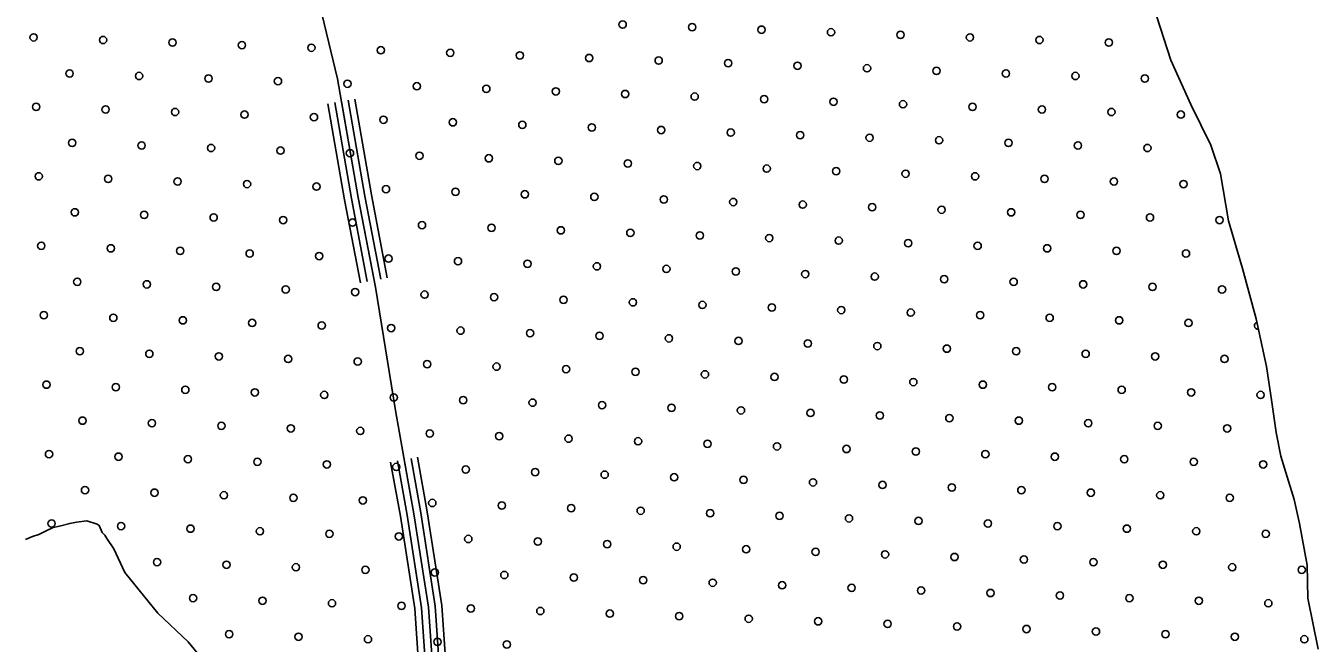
# Model space of a CAD drawing. Extents: x 1788175 to 1969470, y 584502 to 738744.
# Drawn here: x 1808231 to 1811982, y 720508 to 722300 of the extents above; entities that cross this region are included whole.
import ezdxf

# ---------------------------------------------------------------- set-up
doc = ezdxf.new("R2010")
doc.units = 0
for name, color, linetype in [('DESIGN - SCRATCH - User 1', 7, 'Continuous'), ('DESIGN - TRAFFIC CONTROL PERMANENT - Pavement Marking Text', 7, 'Continuous'), ('DESIGN - TRANSPORTATION - Edge of Traveled Way', 7, 'Continuous'), ('SURVEY - DRAINAGE - Natural Features', 7, 'Continuous')]:
    doc.layers.add(name, color=color, linetype=linetype)

msp = doc.modelspace()

# ---------------------------------------------------------------- linework, layer by layer
at = {"layer": 'DESIGN - SCRATCH - User 1'}
for points in [[(1811698.3, 721870.4), (1811670.3, 721954.5), (1811612.3, 722072.6), (1811554.3, 722200.7), (1811514.3, 722326.8)], [(1811982.2, 720490.9), (1811952.2, 720639), (1811950.2, 720735.2), (1811928.2, 720855.3), (1811912.2, 720925.4), (1811888.2, 721003.5), (1811874.2, 721051.5), (1811860.2, 721119.6), (1811848.2, 721207.7), (1811832.2, 721311.8), (1811802.2, 721450), (1811762.2, 721596.1), (1811722.3, 721734.3), (1811698.3, 721870.4)], [(1808230.3, 720809.6), (1808250.3, 720817.6), (1808268.3, 720823.7), (1808288.2, 720833.7), (1808310.2, 720843.7), (1808328.2, 720847.8), (1808358.2, 720855.8), (1808378.2, 720859.9), (1808408.2, 720863.9), (1808438.2, 720854), (1808444.2, 720850), (1808452.2, 720829.9), (1808460.1, 720821.9), (1808466.1, 720811.9)], [(1808466.1, 720811.9), (1808486.1, 720781.9), (1808518.1, 720713.9), (1808614.1, 720595.9), (1808702, 720511.9), (1808784, 720411.8)]]:
    msp.add_lwpolyline(points, dxfattribs=at)
at = {"layer": 'DESIGN - TRAFFIC CONTROL PERMANENT - Pavement Marking Text'}
for centre in [(1809963.3, 722304.2), (1808253.4, 722266.9), (1810164.9, 722296.7), (1810366.6, 722289.3), (1810568.2, 722281.8), (1810769.8, 722274.3), (1810971.4, 722266.9), (1808455, 722259.4), (1808656.6, 722251.9), (1808858.2, 722244.5), (1809059.8, 722237), (1809261.4, 722229.5), (1811173, 722259.4), (1811374.6, 722251.9), (1809463, 722222.1), (1809664.7, 722214.6), (1809866.3, 722207.1), (1810067.9, 722199.7), (1810269.5, 722192.2), (1808357.9, 722162.3), (1808559.5, 722154.9), (1810471.1, 722184.7), (1810672.7, 722177.3), (1810874.3, 722169.8), (1811075.9, 722162.3), (1811277.5, 722154.9), (1808761.1, 722147.4), (1808962.8, 722139.9), (1809164.4, 722132.5), (1809366, 722125), (1809567.6, 722117.5), (1811479.1, 722147.4), (1809769.2, 722110.1), (1809970.8, 722102.6), (1810172.4, 722095.1), (1810374, 722087.6), (1810575.6, 722080.2), (1808260.8, 722065.2), (1808462.5, 722057.8), (1808664.1, 722050.3), (1808865.7, 722042.8), (1810777.2, 722072.7), (1810978.9, 722065.2), (1811180.5, 722057.8), (1811382.1, 722050.3), (1811583.7, 722042.8), (1809067.3, 722035.4), (1809268.9, 722027.9), (1809470.5, 722020.4), (1809672.1, 722013), (1809873.7, 722005.5), (1810075.3, 721998), (1810277, 721990.6), (1810478.6, 721983.1), (1810680.2, 721975.6), (1810881.8, 721968.2), (1808365.4, 721960.7), (1808567, 721953.2), (1808768.6, 721945.8), (1808970.2, 721938.3), (1809171.8, 721930.8), (1811083.4, 721960.7), (1811285, 721953.2), (1811486.6, 721945.8), (1809373.4, 721923.4), (1809575, 721915.9), (1809776.7, 721908.4), (1809978.3, 721901), (1810179.9, 721893.5), (1808268.3, 721863.6), (1808469.9, 721856.2), (1810381.5, 721886), (1810583.1, 721878.6), (1810784.7, 721871.1), (1810986.3, 721863.6), (1811187.9, 721856.2), (1808671.5, 721848.7), (1808873.1, 721841.2), (1809074.8, 721833.8), (1809276.4, 721826.3), (1809478, 721818.8), (1811389.5, 721848.7), (1811591.2, 721841.2), (1809679.6, 721811.4), (1809881.2, 721803.9), (1810082.8, 721796.4), (1810284.4, 721789), (1810486, 721781.5), (1808372.9, 721759.1), (1808574.5, 721751.6), (1808776.1, 721744.2), (1810687.6, 721774), (1810889.2, 721766.6), (1811090.9, 721759.1), (1811292.5, 721751.6), (1811494.1, 721744.2), (1808977.7, 721736.7), (1809179.3, 721729.2), (1809380.9, 721721.8), (1809582.5, 721714.3), (1809784.1, 721706.8), (1811695.7, 721736.7), (1809985.7, 721699.4), (1810187.3, 721691.9), (1810389, 721684.4), (1810590.6, 721677), (1810792.2, 721669.5), (1808275.8, 721662), (1808477.4, 721654.6), (1808679, 721647.1), (1808880.6, 721639.6), (1809082.2, 721632.2), (1810993.8, 721662), (1811195.4, 721654.6), (1811397, 721647.1), (1811598.6, 721639.6), (1809283.8, 721624.7), (1809485.4, 721617.2), (1809687.1, 721609.8), (1809888.7, 721602.3), (1810090.3, 721594.8), (1808380.3, 721557.5), (1810291.9, 721587.4), (1810493.5, 721579.9), (1810695.1, 721572.4), (1810896.7, 721565), (1811098.3, 721557.5), (1808581.9, 721550), (1808783.5, 721542.6), (1808985.2, 721535.1), (1809186.8, 721527.6), (1809388.4, 721520.2), (1811299.9, 721550), (1811501.5, 721542.6), (1811703.2, 721535.1), (1809590, 721512.7), (1809791.6, 721505.2), (1809993.2, 721497.8), (1810194.8, 721490.3), (1810396.4, 721482.8), (1808283.2, 721460.4), (1808484.9, 721453), (1808686.5, 721445.5), (1810598, 721475.4), (1810799.6, 721467.9), (1811001.3, 721460.4), (1811202.9, 721453), (1811404.5, 721445.5), (1808888.1, 721438), (1809089.7, 721430.5), (1809291.3, 721423.1), (1809492.9, 721415.6), (1809694.5, 721408.1), (1811606.1, 721438), (1809896.1, 721400.7), (1810097.7, 721393.2), (1810299.4, 721385.7), (1810501, 721378.3), (1810702.6, 721370.8), (1808387.8, 721355.9), (1808589.4, 721348.4), (1808791, 721340.9), (1808992.6, 721333.5), (1810904.2, 721363.3), (1811105.8, 721355.9), (1811307.4, 721348.4), (1811509, 721340.9), (1811710.6, 721333.5), (1809194.2, 721326), (1809395.8, 721318.5), (1809597.4, 721311.1), (1809799.1, 721303.6), (1810000.7, 721296.1), (1808290.7, 721258.8), (1808492.3, 721251.3), (1810202.3, 721288.7), (1810403.9, 721281.2), (1810605.5, 721273.7), (1810807.1, 721266.3), (1811008.7, 721258.8), (1811210.3, 721251.3), (1808693.9, 721243.9), (1808895.5, 721236.4), (1809097.2, 721228.9), (1809298.8, 721221.5), (1809500.4, 721214), (1811411.9, 721243.9), (1811613.6, 721236.4), (1811815.2, 721228.9), (1809702, 721206.5), (1809903.6, 721199.1), (1810105.2, 721191.6), (1810306.8, 721184.1), (1810508.4, 721176.7), (1808395.3, 721154.3), (1808596.9, 721146.8), (1808798.5, 721139.3), (1810710, 721169.2), (1810911.7, 721161.7), (1811113.3, 721154.3), (1811314.9, 721146.8), (1811516.5, 721139.3), (1809000.1, 721131.9), (1809201.7, 721124.4), (1809403.3, 721116.9), (1809604.9, 721109.5), (1809806.5, 721102), (1811718.1, 721131.9), (1810008.1, 721094.5), (1810209.7, 721087.1), (1810411.4, 721079.6), (1810613, 721072.1), (1810814.6, 721064.7), (1808298.2, 721057.2), (1808499.8, 721049.7), (1808701.4, 721042.3), (1808903, 721034.8), (1809104.6, 721027.3), (1811016.2, 721057.2), (1811217.8, 721049.7), (1811419.4, 721042.3), (1811621, 721034.8), (1811822.6, 721027.3), (1809306.2, 721019.9), (1809507.8, 721012.4), (1809709.5, 721004.9), (1809911.1, 720997.5), (1810112.7, 720990), (1808402.7, 720952.7), (1810314.3, 720982.5), (1810515.9, 720975.1), (1810717.5, 720967.6), (1810919.1, 720960.1), (1811120.7, 720952.7), (1808604.3, 720945.2), (1808805.9, 720937.7), (1809007.6, 720930.3), (1809209.2, 720922.8), (1809410.8, 720915.3), (1811322.3, 720945.2), (1811523.9, 720937.7), (1811725.6, 720930.3), (1809612.4, 720907.9), (1809814, 720900.4), (1810015.6, 720892.9), (1810217.2, 720885.5), (1810418.8, 720878), (1808305.7, 720855.6), (1808507.3, 720848.1), (1808708.9, 720840.7), (1810620.4, 720870.5), (1810822, 720863.1), (1811023.7, 720855.6), (1811225.3, 720848.1), (1811426.9, 720840.7), (1808910.5, 720833.2), (1809112.1, 720825.7), (1809313.7, 720818.3), (1809515.3, 720810.8), (1809716.9, 720803.3), (1811628.5, 720833.2), (1811830.1, 720825.7), (1809918.5, 720795.9), (1810120.1, 720788.4), (1810321.8, 720780.9), (1810523.4, 720773.4), (1810725, 720766), (1808611.8, 720743.6), (1808813.4, 720736.1), (1809015, 720728.6), (1810926.6, 720758.5), (1811128.2, 720751), (1811329.8, 720743.6), (1811531.4, 720736.1), (1811733, 720728.6), (1809216.6, 720721.2), (1809418.2, 720713.7), (1809619.9, 720706.2), (1809821.5, 720698.8), (1810023.1, 720691.3), (1811934.6, 720721.2), (1810224.7, 720683.8), (1810426.3, 720676.4), (1810627.9, 720668.9), (1810829.5, 720661.4), (1811031.1, 720654), (1808716.3, 720639), (1808917.9, 720631.6), (1809119.6, 720624.1), (1809321.2, 720616.6), (1811232.7, 720646.5), (1811434.3, 720639), (1811636, 720631.6), (1811837.6, 720624.1), (1809522.8, 720609.2), (1809724.4, 720601.7), (1809926, 720594.2), (1810127.6, 720586.8), (1810329.2, 720579.3), (1810530.8, 720571.8), (1810732.4, 720564.4), (1810934.1, 720556.9), (1811135.7, 720549.4), (1811337.3, 720542), (1808820.9, 720534.5), (1809022.5, 720527), (1809224.1, 720519.6), (1809425.7, 720512.1), (1809627.3, 720504.6), (1811538.9, 720534.5), (1811740.5, 720527), (1811942.1, 720519.6)]:
    msp.add_circle(centre, 10.6, dxfattribs=at)
msp.add_arc((1811807.7, 721430.5), 10.6, 108.8049, 275.6974, dxfattribs=at)
at = {"layer": 'DESIGN - TRANSPORTATION - Edge of Traveled Way'}
for points in [[(1811514.3, 722326.8), (1811554.3, 722200.7), (1811612.3, 722072.6), (1811670.3, 721954.5), (1811698.3, 721870.4)], [(1811698.3, 721870.4), (1811722.3, 721734.3), (1811762.2, 721596.1), (1811802.2, 721450), (1811832.2, 721311.8), (1811848.2, 721207.7), (1811860.2, 721119.6), (1811874.2, 721051.5), (1811888.2, 721003.5), (1811912.2, 720925.4), (1811928.2, 720855.3), (1811950.2, 720735.2), (1811952.2, 720639), (1811982.2, 720490.9)], [(1808230.3, 720809.6), (1808250.3, 720817.6), (1808268.3, 720823.7), (1808288.2, 720833.7), (1808310.2, 720843.7), (1808328.2, 720847.8), (1808358.2, 720855.8), (1808378.2, 720859.9), (1808408.2, 720863.9), (1808438.2, 720854), (1808444.2, 720850), (1808452.2, 720829.9), (1808460.1, 720821.9), (1808466.1, 720811.9)], [(1808466.1, 720811.9), (1808486.1, 720781.9), (1808518.1, 720713.9), (1808614.1, 720595.9), (1808702, 720511.9), (1808784, 720411.8)]]:
    msp.add_lwpolyline(points, dxfattribs=at)
at = {"layer": 'SURVEY - DRAINAGE - Natural Features'}
for points in [[(1809071.7, 722413.2), (1809135.7, 722146.9), (1809195.7, 721802.5), (1809245.6, 721542.2), (1809303.7, 721183.8), (1809357.6, 720883.4), (1809399.7, 720613.1), (1809423.7, 720264.6), (1809437.7, 719898.1), (1809429.7, 719565.6), (1809419.8, 719217.1), (1809393.8, 718854.5), (1809379.9, 718461.9), (1809361.9, 718171.5), (1809347.9, 717790.9), (1809344, 717482.5), (1809316, 717073.8), (1809300.1, 716791.4), (1809290.1, 716496.9), (1809316.1, 716232.6), (1809354.1, 715862.1), (1809402.1, 715511.7), (1809448.1, 715209.3), (1809506.1, 714868.9)], [(1809185.5, 722087.8), (1809234, 721809.5), (1809280.2, 721569.1)], [(1809107.7, 722074.3), (1809156.3, 721795.3), (1809202.6, 721554.2)], [(1809127.4, 722077.7), (1809176, 721798.9), (1809222.2, 721558)], [(1809147.1, 722081.2), (1809195.7, 721802.5), (1809241.9, 721561.8)], [(1809166.8, 722084.6), (1809215.3, 721806.1), (1809261.5, 721565.5)], [(1809309.6, 721037.5), (1809337.9, 720880.1), (1809379.8, 720610.9), (1809403.7, 720263.6), (1809417.7, 719898), (1809409.7, 719566.1), (1809399.8, 719218.1), (1809373.8, 718855.6), (1809359.9, 718462.9), (1809341.9, 718172.5), (1809328, 717791.4), (1809324, 717483.3), (1809315.3, 717355.9)], [(1809329.3, 721041.1), (1809357.6, 720883.4), (1809399.7, 720613.1), (1809423.7, 720264.6), (1809437.7, 719898.1), (1809429.7, 719565.6), (1809419.8, 719217.1), (1809393.8, 718854.5), (1809379.9, 718461.9), (1809361.9, 718171.5), (1809347.9, 717790.9), (1809344, 717482.5), (1809335.2, 717354.5)], [(1809349, 721044.6), (1809377.4, 720886.7), (1809419.5, 720615.3), (1809443.6, 720265.7), (1809457.7, 719898.2), (1809449.7, 719565.1), (1809439.8, 719216.1), (1809413.8, 718853.5), (1809399.8, 718461), (1809381.9, 718170.5), (1809367.9, 717790.4), (1809364, 717481.7), (1809355.2, 717353.1)], [(1809367.7, 721048), (1809396.1, 720889.9), (1809438.4, 720617.4), (1809462.6, 720266.7), (1809476.7, 719898.4), (1809468.7, 719564.6), (1809458.7, 719215.1), (1809432.8, 718852.4), (1809418.8, 718460), (1809400.9, 718169.6), (1809386.9, 717789.9), (1809383, 717480.9), (1809374.1, 717351.8)], [(1809289.9, 721034), (1809318.2, 720876.8), (1809359.9, 720608.6), (1809383.7, 720262.5), (1809397.7, 719897.8), (1809389.8, 719566.7), (1809379.8, 719219.1), (1809353.9, 718856.7), (1809339.9, 718463.9), (1809321.9, 718173.4), (1809308, 717791.9), (1809304, 717484.1), (1809295.3, 717357.2)]]:
    msp.add_lwpolyline(points, dxfattribs=at)

doc.saveas('drawing.dxf')
